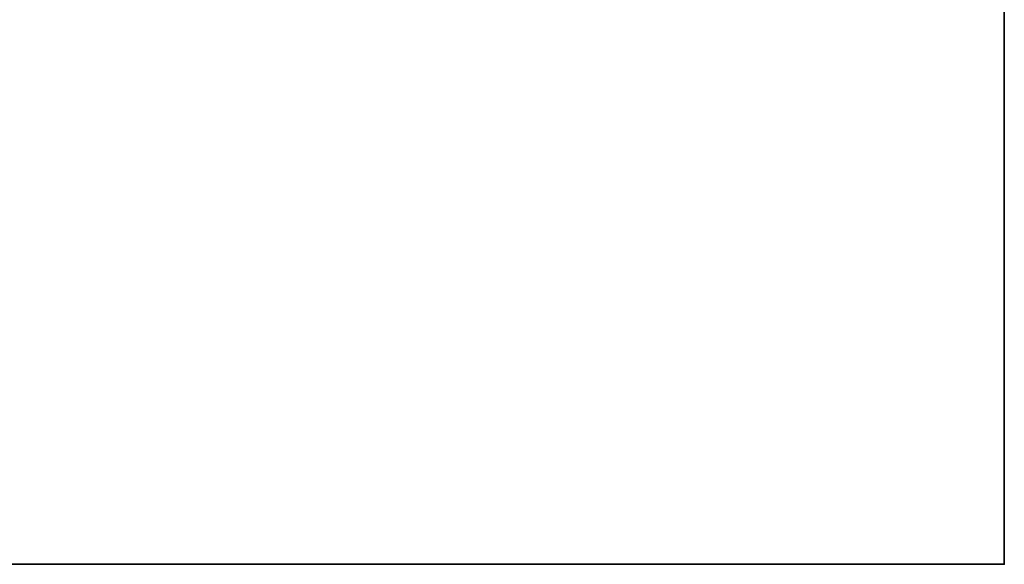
# Model space of a CAD drawing. Header units: millimetres. Extents: x -508 to 6708, y -115 to 193.
# Tile 1040 of 1056: x 3506 to 3608, y -10 to 46. Entities that reach past the tile are written whole.
import ezdxf

# ---------------------------------------------------------------- set-up
doc = ezdxf.new("R2010")
doc.units = ezdxf.units.MM
doc.layers.add('151', color=7, linetype='Continuous', true_color=0xffffff)

# ---------------------------------------------------------------- blocks, each defined once
blk = doc.blocks.new('UG_SURFACE_003')
at = {"layer": '151', "color": 252, "linetype": 'Continuous', "lineweight": 35}
for points in [[(3607.5, -10, 2215.25), (3607.5, 174.4, 2215.25), (2392.5, 174.4, 2215.25), (2392.5, -10, 2215.25)], [(3457.5, -10, -7.75), (3457.5, 174.4, -7.75), (3607.5, 174.4, -7.75), (3607.5, -10, -7.75)], [(3607.5, -10, -7.75), (3607.5, 174.4, -7.75), (3607.5, 174.4, 2215.25), (3607.5, -10, 2215.25)], [(3607.5, -10, 2215.25), (2392.5, -10, 2215.25), (2542.5, -10, 2065.25), (3457.5, -10, 2065.25)], [(3457.5, -10, 2065.25), (3457.5, -10, -7.75), (3607.5, -10, -7.75), (3607.5, -10, 2215.25)]]:
    blk.add_3dface(points, dxfattribs=at)

msp = doc.modelspace()

# ---------------------------------------------------------------- linework, layer by layer
at = {"layer": '151', "color": 253, "linetype": 'Continuous', "lineweight": -3}
for p, q in [((3607.5, -10, 2215.25), (3607.5, 174.4, 2215.25)), ((3607.5, 174.4, -7.75), (3607.5, -10, -7.75)), ((2392.5, -10, 2215.25), (3607.5, -10, 2215.25)), ((3457.5, -10, -7.75), (3607.5, -10, -7.75)), ((3607.5, -10, 2215.25), (3607.5, -10, -7.75))]:
    msp.add_line(p, q, dxfattribs=at)

# ---------------------------------------------------------------- block references
msp.add_blockref('UG_SURFACE_003', (0, 0), dxfattribs=at)

doc.saveas('drawing.dxf')
